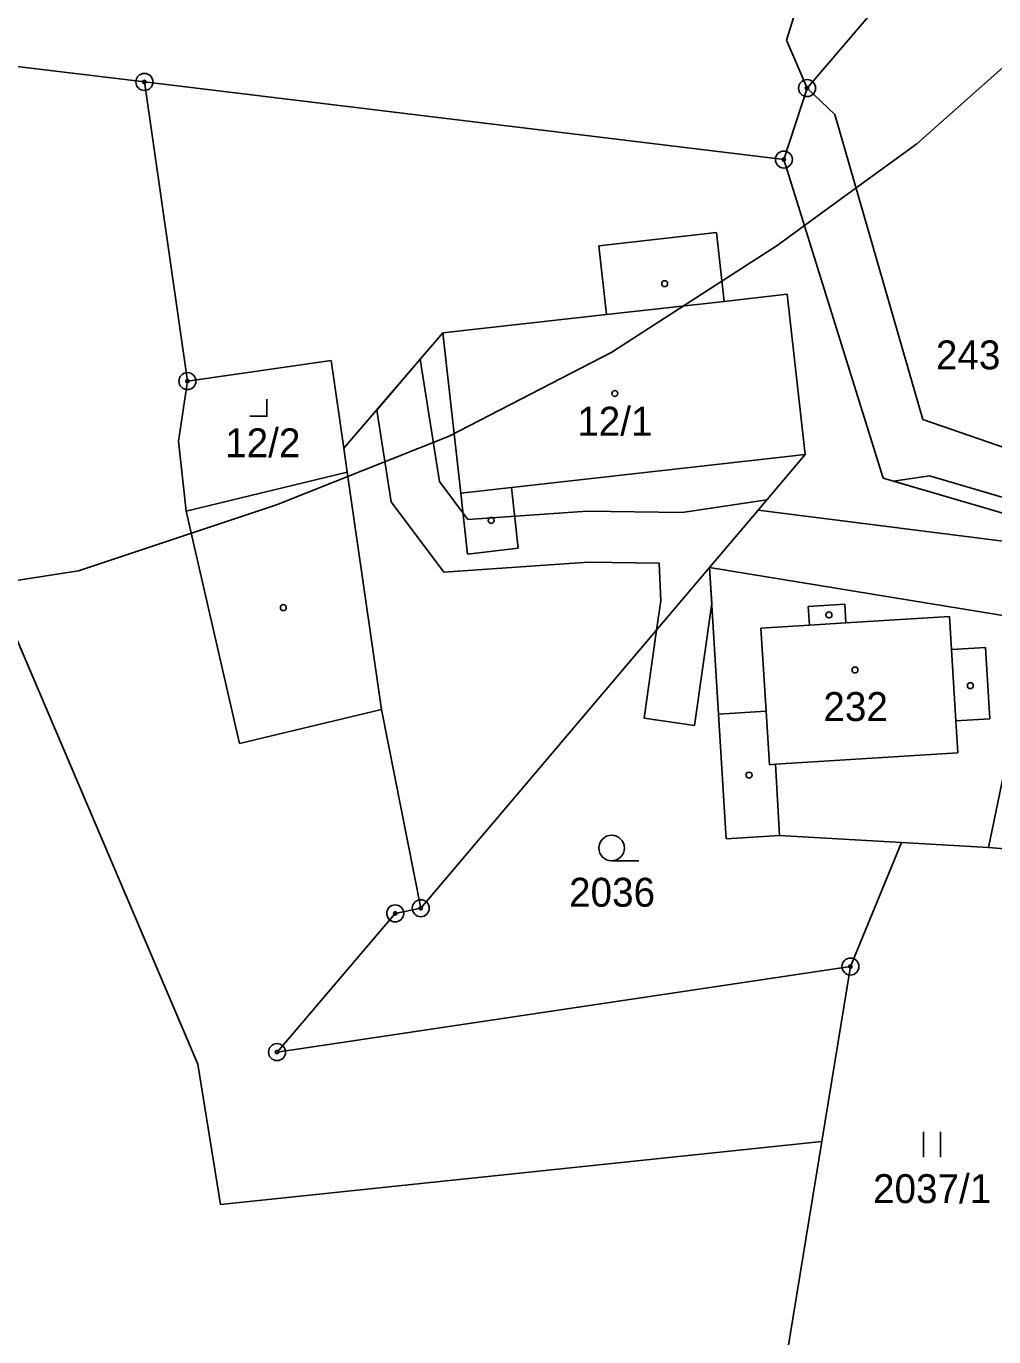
# Model space of a CAD drawing. Extents: x -546762 to -540209, y -1046851 to -1035694.
# Drawn here: x -542546.6 to -542489.7, y -1038576.7 to -1038499.7 of the extents above; entities that cross this region are included whole.
import ezdxf

# ---------------------------------------------------------------- set-up
doc = ezdxf.new("R2010")
doc.units = 0
for name, color, linetype in [('Vrstva 1', 7, 'Continuous'), ('Vrstva 16', 7, 'Continuous'), ('Vrstva 18', 7, 'Continuous'), ('Vrstva 19', 7, 'Continuous'), ('Vrstva 24', 7, 'Continuous'), ('Vrstva 25', 7, 'Continuous'), ('Vrstva 3', 7, 'Continuous'), ('Vrstva 30', 7, 'Continuous'), ('Vrstva 37', 7, 'Continuous'), ('Vrstva 4', 7, 'Continuous'), ('Vrstva 52', 7, 'Continuous')]:
    doc.layers.add(name, color=color, linetype=linetype)

msp = doc.modelspace()

# ---------------------------------------------------------------- linework, layer by layer
at = {"layer": 'Vrstva 1'}
for p, q in [((-542527.68, -1038525.88), (-542537.15, -1038528.17)), ((-542506.38, -1038531.48), (-542523.36, -1038551.52)), ((-542498.1, -1038554.95), (-542495.1, -1038547.66))]:
    msp.add_line(p, q, dxfattribs=at)
for points in [[(-542471.08, -1038468.69), (-542500.65, -1038503.29)], [(-542501.86, -1038500.48), (-542494.88, -1038478.16)], [(-542500.65, -1038503.29), (-542501.86, -1038500.48)], [(-542552.33, -1038501.39), (-542539.61, -1038502.93)], [(-542539.61, -1038502.93), (-542537.08, -1038520.52)], [(-542502.01, -1038507.49), (-542539.61, -1038502.93)], [(-542502.01, -1038507.49), (-542500.65, -1038503.29)], [(-542500.65, -1038503.29), (-542499.01, -1038504.85)], [(-542499.01, -1038504.85), (-542493.84, -1038522.77)], [(-542502.01, -1038507.49), (-542496.18, -1038526.23)], [(-542512.89, -1038512.57), (-542505.97, -1038511.79)], [(-542505.97, -1038511.79), (-542505.52, -1038515.83)], [(-542512.44, -1038516.61), (-542512.89, -1038512.57)], [(-542505.52, -1038515.83), (-542501.81, -1038515.41)], [(-542501.81, -1038515.41), (-542500.75, -1038524.83)], [(-542522.07, -1038517.69), (-542512.44, -1038516.61)], [(-542527.88, -1038524.47), (-542522.07, -1038517.69)], [(-542537.08, -1038520.52), (-542537.6, -1038524.05)], [(-542493.84, -1038522.77), (-542481.81, -1038526.94)], [(-542537.6, -1038524.05), (-542537.15, -1038528.17)], [(-542527.68, -1038525.88), (-542527.88, -1038524.47)], [(-542500.75, -1038524.83), (-542503.53, -1038528.12)], [(-542496.18, -1038526.23), (-542479.23, -1038531.19)], [(-542537.15, -1038528.17), (-542534.01, -1038541.84)], [(-542503.53, -1038528.12), (-542506.38, -1038531.48)], [(-542479.23, -1038531.19), (-542503.53, -1038528.12)], [(-542506.38, -1038531.48), (-542505.85, -1038540.1)], [(-542487.21, -1038534.62), (-542506.38, -1038531.48)], [(-542487.21, -1038534.62), (-542489.98, -1038547.95)], [(-542536.47, -1038560.68), (-542547.19, -1038535.52)], [(-542534.01, -1038541.84), (-542525.67, -1038539.84)], [(-542525.67, -1038539.84), (-542523.36, -1038551.52)], [(-542505.85, -1038540.1), (-542505.4, -1038547.44)], [(-542505.4, -1038547.44), (-542502.26, -1038547.25)], [(-542502.26, -1038547.25), (-542495.1, -1038547.66)], [(-542489.98, -1038547.95), (-542495.1, -1038547.66)], [(-542487.82, -1038548.13), (-542489.98, -1038547.95)], [(-542524.86, -1038551.82), (-542531.81, -1038559.98)], [(-542523.36, -1038551.52), (-542524.86, -1038551.82)], [(-542531.81, -1038559.98), (-542498.1, -1038554.95)], [(-542499.78, -1038565.24), (-542498.1, -1038554.95)], [(-542535.14, -1038568.94), (-542536.47, -1038560.68)], [(-542499.78, -1038565.24), (-542535.14, -1038568.94)], [(-542503.83, -1038590.01), (-542499.78, -1038565.24)]]:
    msp.add_lwpolyline(points, dxfattribs=at)
at = {"layer": 'Vrstva 24'}
for centre, radius in [((-542539.61, -1038502.93), 0.5), ((-542539.61, -1038502.93), 0.1), ((-542500.65, -1038503.29), 0.5), ((-542500.65, -1038503.29), 0.1), ((-542502.01, -1038507.49), 0.5), ((-542502.01, -1038507.49), 0.1), ((-542537.08, -1038520.52), 0.5), ((-542537.08, -1038520.52), 0.1), ((-542524.86, -1038551.82), 0.5), ((-542523.36, -1038551.52), 0.5), ((-542523.36, -1038551.52), 0.1), ((-542524.86, -1038551.82), 0.1), ((-542498.1, -1038554.95), 0.5), ((-542498.1, -1038554.95), 0.1), ((-542531.81, -1038559.98), 0.5), ((-542531.81, -1038559.98), 0.1)]:
    msp.add_circle(centre, radius, dxfattribs=at)
at = {"layer": 'Vrstva 25'}
for p, q in [((-542512.14, -1038548.73), (-542510.54, -1038548.73)), ((-542493.81, -1038566.16), (-542493.81, -1038564.66)), ((-542492.81, -1038566.16), (-542492.81, -1038564.66))]:
    msp.add_line(p, q, dxfattribs=at)
msp.add_lwpolyline([(-542533.4, -1038522.59), (-542532.4, -1038522.59), (-542532.4, -1038521.59)], dxfattribs=at)
for centre, radius in [((-542509.02, -1038514.79), 0.175), ((-542511.95, -1038521.25), 0.175), ((-542519.22, -1038528.71), 0.175), ((-542531.44, -1038533.84), 0.175), ((-542499.36, -1038534.27), 0.175), ((-542497.83, -1038537.51), 0.175), ((-542491.05, -1038538.43), 0.175), ((-542504.06, -1038543.69), 0.175), ((-542512.14, -1038547.98), 0.75)]:
    msp.add_circle(centre, radius, dxfattribs=at)
at = {"layer": 'Vrstva 3'}
for points in [[(-542512.44, -1038516.61), (-542505.52, -1038515.83)], [(-542505.52, -1038515.83), (-542501.81, -1038515.41)], [(-542501.81, -1038515.41), (-542500.75, -1038524.83)], [(-542522.07, -1038517.69), (-542512.44, -1038516.61)], [(-542522.07, -1038517.69), (-542521.01, -1038527.11)], [(-542518.03, -1038526.77), (-542500.75, -1038524.83)], [(-542518.03, -1038526.77), (-542521.01, -1038527.11)], [(-542492.28, -1038534.36), (-542498.37, -1038534.73)], [(-542492.16, -1038536.31), (-542492.28, -1038534.36)], [(-542500.51, -1038534.87), (-542503.36, -1038535.04)], [(-542503.06, -1038539.93), (-542503.36, -1038535.04)], [(-542500.51, -1038534.87), (-542498.37, -1038534.73)], [(-542492.16, -1038536.31), (-542491.9, -1038540.5)], [(-542502.86, -1038543.08), (-542503.06, -1038539.93)], [(-542491.78, -1038542.39), (-542491.9, -1038540.5)], [(-542491.78, -1038542.39), (-542502.51, -1038543.05)], [(-542502.51, -1038543.05), (-542502.86, -1038543.08)]]:
    msp.add_lwpolyline(points, dxfattribs=at)
at = {"layer": 'Vrstva 30'}
for points in [[(-542510.23, -1038540.35), (-542509.5, -1038535.16), (-542509.25, -1038533.44), (-542509.34, -1038531.23), (-542513.5, -1038531.16), (-542522.01, -1038531.75), (-542525.1, -1038527.62), (-542525.95, -1038522.22), (-542523.39, -1038519.23), (-542522.26, -1038526.42), (-542520.59, -1038528.65), (-542513.58, -1038528.16), (-542507.99, -1038528.25), (-542503.02, -1038527.51), (-542503.53, -1038528.12), (-542506.38, -1038531.48), (-542506.25, -1038533.6), (-542507.27, -1038540.77), (-542510.23, -1038540.35)], [(-542493.44, -1038526.1), (-542479.46, -1038530.2), (-542471.15, -1038528.67), (-542469.31, -1038528.97), (-542479.23, -1038531.19), (-542495.56, -1038526.41), (-542493.44, -1038526.1)]]:
    msp.add_lwpolyline(points, dxfattribs=at)
at = {"layer": 'Vrstva 37'}
for centre in [(-542511.95, -1038521.25), (-542497.83, -1038537.51)]:
    msp.add_circle(centre, 0.175, dxfattribs=at)
at = {"layer": 'Vrstva 4'}
for p, q in [((-542528.62, -1038519.3), (-542537.08, -1038520.52)), ((-542525.67, -1038539.84), (-542527.68, -1038525.88))]:
    msp.add_line(p, q, dxfattribs=at)
for points in [[(-542512.44, -1038516.61), (-542505.52, -1038515.83)], [(-542522.07, -1038517.69), (-542521.01, -1038527.11)], [(-542528.62, -1038519.3), (-542527.88, -1038524.47)], [(-542518.03, -1038526.77), (-542500.75, -1038524.83)], [(-542518.03, -1038526.77), (-542521.01, -1038527.11)], [(-542517.63, -1038530.35), (-542518.03, -1038526.77)], [(-542521.01, -1038527.11), (-542520.61, -1038530.69)], [(-542520.61, -1038530.69), (-542517.63, -1038530.35)], [(-542498.43, -1038533.64), (-542500.58, -1038533.77)], [(-542498.37, -1038534.73), (-542498.43, -1038533.64)], [(-542500.58, -1038533.77), (-542500.51, -1038534.87)], [(-542492.28, -1038534.36), (-542498.37, -1038534.73)], [(-542492.16, -1038536.31), (-542492.28, -1038534.36)], [(-542500.51, -1038534.87), (-542503.36, -1038535.04)], [(-542503.06, -1038539.93), (-542503.36, -1038535.04)], [(-542500.51, -1038534.87), (-542498.37, -1038534.73)], [(-542490.16, -1038536.18), (-542492.16, -1038536.31)], [(-542492.16, -1038536.31), (-542491.9, -1038540.5)], [(-542489.91, -1038540.38), (-542490.16, -1038536.18)], [(-542505.85, -1038540.1), (-542503.06, -1038539.93)], [(-542502.86, -1038543.08), (-542503.06, -1038539.93)], [(-542491.9, -1038540.5), (-542489.91, -1038540.38)], [(-542491.78, -1038542.39), (-542491.9, -1038540.5)], [(-542491.78, -1038542.39), (-542502.51, -1038543.05)], [(-542502.51, -1038543.05), (-542502.86, -1038543.08)], [(-542502.26, -1038547.25), (-542502.51, -1038543.05)]]:
    msp.add_lwpolyline(points, dxfattribs=at)
at = {"layer": 'Vrstva 52'}
msp.add_lwpolyline([(-542481.51, -1038494.52), (-542488.97, -1038501.93), (-542494.2, -1038506.56), (-542497.77, -1038509.16), (-542500.8, -1038511.37), (-542502.41, -1038512.54), (-542505.65, -1038514.64), (-542512.12, -1038518.82), (-542521.68, -1038523.75), (-542531.84, -1038527.79), (-542535.84, -1038529.12), (-542543.49, -1038531.67), (-542554.99, -1038533.47)], dxfattribs=at)

# ---------------------------------------------------------------- texts
at = {"layer": 'Vrstva 16'}
msp.add_text('2435/1', height=1.7, dxfattribs=at).set_placement((-542493.073, -1038519.83))
at = {"layer": 'Vrstva 18'}
for s, p in [('2036', (-542514.64, -1038551.43)), ('2037/1', (-542496.77, -1038568.86))]:
    msp.add_text(s, height=1.7, dxfattribs=at).set_placement(p)
at = {"layer": 'Vrstva 19'}
for s, p in [('12/1', (-542514.16, -1038523.73)), ('12/2', (-542534.86, -1038525)), ('232', (-542499.69, -1038540.51))]:
    msp.add_text(s, height=1.7, dxfattribs=at).set_placement(p)

doc.saveas('drawing.dxf')
